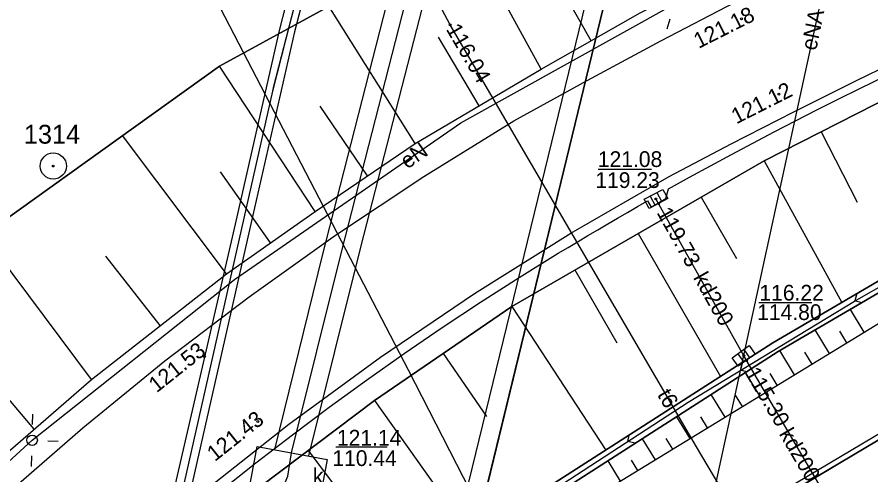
# Model space of a CAD drawing. Extents: x 6424617 to 6425697, y 5665845 to 5667190.
# Drawn here: x 6425454.73 to 6425495.41, y 5666759.58 to 5666781.4 of the extents above; entities that cross this region are included whole.
import ezdxf

# ---------------------------------------------------------------- set-up
doc = ezdxf.new("R2010")
doc.units = 0
for name, color, linetype in [('Warstwa 1', 7, 'Continuous'), ('Warstwa 12', 7, 'Continuous'), ('Warstwa 13', 7, 'Continuous'), ('Warstwa 14', 7, 'Continuous'), ('Warstwa 15', 7, 'Continuous'), ('Warstwa 16', 7, 'Continuous'), ('Warstwa 2', 7, 'Continuous'), ('Warstwa 20', 7, 'Continuous'), ('Warstwa 21', 7, 'Continuous'), ('Warstwa 25', 7, 'Continuous'), ('Warstwa 3', 7, 'Continuous'), ('Warstwa 4', 7, 'Continuous'), ('Warstwa 5', 7, 'Continuous'), ('Warstwa 6', 7, 'Continuous'), ('Warstwa 61', 7, 'Continuous'), ('Warstwa 8', 7, 'Continuous'), ('Warstwa 9', 7, 'Continuous')]:
    doc.layers.add(name, color=color, linetype=linetype)

msp = doc.modelspace()

# ---------------------------------------------------------------- linework, layer by layer
at = {"layer": 'Warstwa 1'}
for q in [(6425522.252, 5666945.035), (6425522.252, 5666945.035), (6425499.79, 5666763.64), (6425499.79, 5666763.64)]:
    msp.add_line((6425474.6, 5666748.65), q, dxfattribs=at)
at = {"layer": 'Warstwa 12'}
for points in [[(6425370.039, 5666813.938), (6425387.31, 5666809.77), (6425389, 5666809.39), (6425389.94, 5666809.16), (6425413.05, 5666803.84), (6425452.77, 5666794.86), (6425453.27, 5666794.75), (6425458.15, 5666793.91), (6425464.86, 5666780.98), (6425473.36, 5666764.58), (6425477.31, 5666756.9), (6425480.06, 5666751.33), (6425480.34, 5666750.9), (6425482.08, 5666747.32), (6425482.35, 5666746.82), (6425489.3, 5666733.13), (6425489.42, 5666732.92), (6425489.79, 5666732.34)], [(6425475.759, 5666812.66), (6425473.35, 5666802.964), (6425473.295, 5666802.726), (6425466.929, 5666778.024), (6425466.898, 5666777.865), (6425461.33, 5666753.166), (6425461.273, 5666752.96), (6425457.929, 5666738.982), (6425455.227, 5666728.151), (6425455.194, 5666727.972), (6425455.175, 5666727.898), (6425455.155, 5666727.822), (6425450.93, 5666710.343), (6425449.096, 5666702.587), (6425449.042, 5666702.382), (6425448.977, 5666702.201), (6425443.083, 5666678.303), (6425443.056, 5666678.084), (6425442.987, 5666677.871), (6425436.476, 5666651.999)], [(6425441.308, 5666641.686), (6425442.211, 5666646.669), (6425447.461, 5666668.224), (6425452.986, 5666687.798), (6425456.682, 5666702.714), (6425457.304, 5666703.264), (6425461.793, 5666706.908), (6425470.626, 5666713.216), (6425473.792, 5666715.394), (6425479.11, 5666718.571), (6425485.322, 5666722.816), (6425493.098, 5666728.036), (6425502.103, 5666733.657), (6425502.567, 5666734.285), (6425502.24, 5666735.351), (6425487.094, 5666760.914), (6425475.369, 5666781.026), (6425471.506, 5666788.294), (6425466.997, 5666795.211), (6425467.061, 5666795.824), (6425467.197, 5666796.422), (6425468.902, 5666804.427), (6425470.675, 5666812.723)], [(6425499.608, 5666812.372), (6425495.95, 5666795.671), (6425486.186, 5666750.745), (6425486.2, 5666750.424), (6425485.09, 5666746.715), (6425483.809, 5666741.562), (6425478.514, 5666721.742), (6425475.138, 5666709.091), (6425474.202, 5666705.85), (6425473.405, 5666702.579), (6425462.582, 5666662.473), (6425462.296, 5666661.501), (6425462.173, 5666661.094)], [(6425489.22, 5666812.497), (6425474.765, 5666753.174), (6425464.178, 5666708.896)], [(6425478.948, 5666807.916), (6425469.289, 5666770.099), (6425466.993, 5666760.786)], [(6425468.627, 5666760.482), (6425471.113, 5666770.429), (6425480.638, 5666807.5)], [(6425421.88, 5666719.91), (6425423.54, 5666722.99), (6425426.42, 5666727.86), (6425430.52, 5666733.86), (6425437.51, 5666743.03), (6425446.31, 5666752.86), (6425455.45, 5666761.23), (6425465.09, 5666768.89), (6425475.88, 5666776.36), (6425486.03, 5666782.02), (6425494, 5666786.05), (6425505.21, 5666791.17), (6425519.8, 5666797.56)], [(6425493.96, 5666757.39), (6425489.35, 5666765.25), (6425485.17, 5666772.73)]]:
    msp.add_lwpolyline(points, dxfattribs=at)
at = {"layer": 'Warstwa 14'}
for p, q in [((6425484.95, 5666774.13), (6425482.415, 5666774.13)), ((6425492.589, 5666767.775), (6425490.065, 5666767.775)), ((6425472.37, 5666760.904), (6425469.92, 5666760.904))]:
    msp.add_line(p, q, dxfattribs=at)
for centre in [(6425475.369, 5666781.026), (6425485.17, 5666772.73), (6425485.292, 5666772.512), (6425489.35, 5666765.25), (6425489.477, 5666765.033)]:
    msp.add_circle(centre, 0.045, dxfattribs=at)
at = {"layer": 'Warstwa 16'}
msp.add_lwpolyline([(6425466.166, 5666760.94), (6425469.505, 5666760.319), (6425469.095, 5666758.106), (6425465.756, 5666758.726)], close=True, dxfattribs=at)
at = {"layer": 'Warstwa 2'}
msp.add_lwpolyline([(6425401.605, 5666563.549), (6425408.292, 5666593.91), (6425426.937, 5666668.658), (6425429.315, 5666678.428), (6425440.801, 5666708.49), (6425443.917, 5666714.896), (6425442.454, 5666715.863), (6425448.554, 5666724.576), (6425465.569, 5666741.764), (6425473.115, 5666748.06), (6425496.069, 5666761.71)], dxfattribs=at)
msp.add_circle((6425455.45, 5666761.23), 0.25, dxfattribs=at)
at = {"layer": 'Warstwa 20'}
for points in [[(6425423.975, 5666705.683), (6425430.593, 5666718.208), (6425434.815, 5666724.884), (6425442.865, 5666735.842), (6425449.506, 5666743.525), (6425457.96, 5666751.925), (6425465.429, 5666758.342), (6425471.767, 5666763.129), (6425478.3, 5666767.613), (6425490.329, 5666774.548), (6425495.629, 5666777.253), (6425506.424, 5666782.31), (6425513.735, 5666785.529), (6425519.279, 5666787.88), (6425524.774, 5666790.281), (6425535.72, 5666795.385), (6425543.845, 5666799.972)], [(6425397.717, 5666563.595), (6425408.777, 5666613.558), (6425420.19, 5666662.277), (6425422.263, 5666671.843), (6425425.112, 5666682.265), (6425428.828, 5666692.501), (6425434.133, 5666703.719), (6425439.89, 5666714.579), (6425446.35, 5666724.425), (6425453.458, 5666733.05), (6425459.766, 5666739.488), (6425469.542, 5666749.045), (6425480.164, 5666757.256), (6425501.728, 5666770.441), (6425513.396, 5666776.752), (6425534.779, 5666786.519), (6425541.614, 5666790.023)], [(6425422.574, 5666722.304), (6425428.412, 5666731.492), (6425431.681, 5666736.078), (6425436.086, 5666741.712), (6425442.084, 5666748.725), (6425447.996, 5666754.895), (6425452.828, 5666759.41), (6425458.281, 5666764.123), (6425464.704, 5666769.164), (6425468.929, 5666772.131), (6425473.691, 5666775.367), (6425479.696, 5666778.914), (6425484.424, 5666781.597), (6425490.445, 5666784.582), (6425496.465, 5666787.566)]]:
    msp.add_lwpolyline(points, dxfattribs=at)
at = {"layer": 'Warstwa 21'}
for points in [[(6425422.574, 5666722.304), (6425431.815, 5666741.584), (6425441.056, 5666760.863), (6425453.143, 5666770.998), (6425464.372, 5666779.068), (6425474.879, 5666784.82), (6425481.549, 5666788.4), (6425486.475, 5666791.043), (6425498.143, 5666796.224), (6425505.971, 5666798.183), (6425515.118, 5666800.069), (6425517.803, 5666800.908), (6425527.431, 5666803.918), (6425535.771, 5666807.678), (6425542.544, 5666811.856)], [(6425395.128, 5666563.627), (6425400.623, 5666586.839), (6425406.117, 5666610.05), (6425418.598, 5666662.716), (6425420.909, 5666672.158), (6425423.939, 5666682.636), (6425427.728, 5666693.051), (6425432.507, 5666703.979), (6425438.572, 5666715.223), (6425444.985, 5666725.25), (6425452.157, 5666734.094), (6425458.51, 5666740.811), (6425468.627, 5666750.422), (6425479.256, 5666758.503), (6425490.733, 5666765.878), (6425500.954, 5666771.865), (6425512.768, 5666777.974), (6425526.98, 5666784.499), (6425534.042, 5666787.773), (6425542.088, 5666792.135)], [(6425541.942, 5666791.484), (6425534.274, 5666787.329), (6425527.192, 5666784.035), (6425512.98, 5666777.53), (6425501.186, 5666771.421), (6425490.985, 5666765.453), (6425479.549, 5666758.097), (6425468.96, 5666750.036), (6425458.864, 5666740.465), (6425452.531, 5666733.767), (6425445.4, 5666724.963), (6425439.007, 5666714.975), (6425432.963, 5666703.75), (6425428.185, 5666692.863), (6425424.416, 5666682.488), (6425421.387, 5666672.029), (6425419.076, 5666662.608), (6425407.511, 5666613.811), (6425395.635, 5666563.62)]]:
    msp.add_lwpolyline(points, dxfattribs=at)
at = {"layer": 'Warstwa 25'}
for centre in [(6425489.241, 5666781.32), (6425491.027, 5666777.726), (6425463.662, 5666765.226), (6425466.207, 5666762.129)]:
    msp.add_circle(centre, 0.045, dxfattribs=at)
at = {"layer": 'Warstwa 3'}
for radius in [0.625, 0.045]:
    msp.add_circle((6425456.46, 5666774.3), radius, dxfattribs=at)
at = {"layer": 'Warstwa 4'}
for p, q in [((6425484.898, 5666772.867), (6425485.134, 5666772.427)), ((6425485.206, 5666773.033), (6425485.442, 5666772.593)), ((6425489.347, 5666765.555), (6425489.638, 5666765.149)), ((6425489.062, 5666765.351), (6425489.353, 5666764.945))]:
    msp.add_line(p, q, dxfattribs=at)
for points in [[(6425485.824, 5666781.299), (6425485.687, 5666780.818)], [(6425455.473, 5666761.98), (6425455.488, 5666762.479)], [(6425456.2, 5666761.207), (6425456.699, 5666761.192)], [(6425455.427, 5666760.48), (6425455.412, 5666759.981)]]:
    msp.add_lwpolyline(points, dxfattribs=at)
for points in [[(6425484.611, 5666772.714), (6425485.492, 5666773.187), (6425485.729, 5666772.746), (6425484.848, 5666772.273)], [(6425488.798, 5666765.162), (6425489.611, 5666765.744), (6425489.902, 5666765.338), (6425489.089, 5666764.756)]]:
    msp.add_lwpolyline(points, close=True, dxfattribs=at)
at = {"layer": 'Warstwa 6'}
for points in [[(6425352.06, 5666353.98), (6425364.93, 5666402.71), (6425390.68, 5666508.89), (6425407.73, 5666588.9), (6425429.67, 5666678.16), (6425441.06, 5666708.4), (6425451.88, 5666727.39), (6425465.93, 5666741.65), (6425473.47, 5666747.98), (6425474.6, 5666748.65), (6425522.252, 5666945.035)], [(6425569.514, 5666914.463), (6425559.46, 5666924.76), (6425550.86, 5666931.17), (6425537.49, 5666938.32), (6425528.13, 5666942.39), (6425522.252, 5666945.035), (6425474.6, 5666748.65), (6425499.79, 5666763.64), (6425538.28, 5666785.28), (6425540.993, 5666787.253)], [(6425540.993, 5666787.253), (6425538.28, 5666785.28), (6425499.79, 5666763.64), (6425474.6, 5666748.65), (6425463.303, 5666702.097), (6425465.896, 5666701.486), (6425467.474, 5666708.027), (6425470.358, 5666709.972), (6425533.169, 5666752.354)], [(6425464.396, 5666758.791), (6425466.111, 5666760.156), (6425467.847, 5666761.496), (6425469.601, 5666762.81), (6425471.375, 5666764.099), (6425473.167, 5666765.361), (6425474.978, 5666766.597), (6425476.807, 5666767.806), (6425478.653, 5666768.989), (6425480.516, 5666770.144), (6425480.986, 5666770.425), (6425481.456, 5666770.705), (6425481.926, 5666770.984), (6425482.398, 5666771.262), (6425482.87, 5666771.539), (6425483.342, 5666771.816), (6425483.815, 5666772.091), (6425484.289, 5666772.365), (6425484.763, 5666772.638), (6425484.937, 5666772.344), (6425485.645, 5666772.752), (6425485.763, 5666773.21), (6425486.762, 5666773.765), (6425487.765, 5666774.315), (6425488.771, 5666774.858), (6425489.781, 5666775.396), (6425490.793, 5666775.928), (6425491.808, 5666776.454), (6425492.827, 5666776.974), (6425493.848, 5666777.489), (6425494.873, 5666777.997), (6425496.121, 5666778.603)]]:
    msp.add_lwpolyline(points, dxfattribs=at)
at = {"layer": 'Warstwa 61'}
for points in [[(6425475.759, 5666812.66), (6425466.898, 5666777.865), (6425461.33, 5666753.166), (6425457.929, 5666738.982), (6425455.155, 5666727.822), (6425448.977, 5666702.201), (6425442.987, 5666677.871), (6425436.476, 5666651.999), (6425429.948, 5666625.73), (6425423.857, 5666601.014), (6425419.792, 5666583.207), (6425417.89, 5666575.411), (6425417.843, 5666575.274), (6425417.74, 5666574.332), (6425417.734, 5666573.808), (6425419.396, 5666571.967), (6425419.317, 5666569.282), (6425419.405, 5666569.031), (6425422.168, 5666567.979), (6425422.642, 5666567.678), (6425425.95, 5666564.655), (6425426.241, 5666564.174), (6425426.282, 5666563.854), (6425426.235, 5666563.252)], [(6425440.898, 5666649.974), (6425444.447, 5666664.744), (6425444.65, 5666665.38), (6425444.75, 5666666.043), (6425447.618, 5666678.294), (6425452.379, 5666698.801), (6425454.964, 5666709.579), (6425455.493, 5666712.527), (6425467.193, 5666758.459), (6425467.63, 5666759.523), (6425467.81, 5666760.634), (6425470.201, 5666770.264), (6425479.793, 5666807.708), (6425480.031, 5666808.785), (6425480.333, 5666809.832), (6425480.341, 5666809.863), (6425480.99, 5666812.402), (6425481.038, 5666812.596)]]:
    msp.add_lwpolyline(points, dxfattribs=at)
at = {"layer": 'Warstwa 8'}
for p, q in [((6425485.401, 5666780.267), (6425488.935, 5666782.113)), ((6425481.889, 5666778.381), (6425485.401, 5666780.267)), ((6425494.728, 5666778.38), (6425497.734, 5666779.853)), ((6425478.4, 5666776.454), (6425481.889, 5666778.381)), ((6425491.736, 5666776.88), (6425494.728, 5666778.38)), ((6425488.758, 5666775.353), (6425491.736, 5666776.88)), ((6425474.108, 5666773.796), (6425478.4, 5666776.454)), ((6425485.794, 5666773.799), (6425488.758, 5666775.353)), ((6425469.904, 5666771.001), (6425474.108, 5666773.796)), ((6425481.11, 5666771.096), (6425485.794, 5666773.799)), ((6425476.525, 5666768.226), (6425481.11, 5666771.096)), ((6425465.792, 5666768.071), (6425469.904, 5666771.001)), ((6425472.047, 5666765.193), (6425476.525, 5666768.226)), ((6425461.778, 5666765.01), (6425465.792, 5666768.071)), ((6425457.864, 5666761.82), (6425461.778, 5666765.01)), ((6425467.682, 5666762), (6425472.047, 5666765.193)), ((6425454.056, 5666758.506), (6425457.864, 5666761.82)), ((6425463.434, 5666758.652), (6425467.682, 5666762))]:
    msp.add_line(p, q, dxfattribs=at)
for points in [[(6425436.899, 5666654.986), (6425441.007, 5666671.741), (6425443.87, 5666683.229), (6425448.078, 5666700.226), (6425458.308, 5666742.266), (6425462.138, 5666758.523), (6425465.09, 5666771.329), (6425467.253, 5666780.824), (6425472.116, 5666799.748), (6425475.27, 5666812.666), (6425476.261, 5666812.654), (6425467.956, 5666780.701), (6425465.89, 5666771.616), (6425462.43, 5666756.311), (6425458.979, 5666741.348), (6425449.042, 5666700.874), (6425444.62, 5666683.197), (6425441.71, 5666671.55), (6425437.724, 5666655.545)], [(6425464.86, 5666780.98), (6425473.36, 5666764.58), (6425477.31, 5666756.9), (6425480.06, 5666751.33), (6425480.34, 5666750.9)]]:
    msp.add_lwpolyline(points, dxfattribs=at)
at = {"layer": 'Warstwa 9'}
for p, q in [((6425479.696, 5666778.914), (6425476.106, 5666785.479)), ((6425482.085, 5666780.27), (6425480.254, 5666783.496)), ((6425473.691, 5666775.367), (6425469.592, 5666781.926)), ((6425476.741, 5666777.168), (6425474.806, 5666780.444)), ((6425468.929, 5666772.131), (6425464.372, 5666779.068)), ((6425471.432, 5666773.832), (6425469.178, 5666777.149)), ((6425464.704, 5666769.164), (6425459.761, 5666775.754)), ((6425493.038, 5666775.931), (6425494.748, 5666772.581)), ((6425490.329, 5666774.548), (6425494.02, 5666767.803)), ((6425466.806, 5666770.64), (6425464.431, 5666774.022)), ((6425487.322, 5666772.814), (6425489.002, 5666769.901)), ((6425494.627, 5666767.857), (6425501.894, 5666772.044)), ((6425484.315, 5666771.081), (6425488.239, 5666764.275)), ((6425458.281, 5666764.123), (6425453.143, 5666770.998)), ((6425461.555, 5666766.693), (6425458.958, 5666770.002)), ((6425481.307, 5666769.347), (6425483.311, 5666765.871)), ((6425494.744, 5666768.228), (6425494.648, 5666767.869)), ((6425486.702, 5666763.051), (6425494.627, 5666767.857)), ((6425494.968, 5666767.783), (6425494.648, 5666767.869)), ((6425478.3, 5666767.613), (6425482.775, 5666760.764)), ((6425495.093, 5666766.384), (6425494.431, 5666767.469)), ((6425493.434, 5666765.37), (6425492.752, 5666766.487)), ((6425494.264, 5666765.877), (6425493.928, 5666766.428)), ((6425475.034, 5666765.371), (6425477.1, 5666762.36)), ((6425491.775, 5666764.356), (6425491.074, 5666765.505)), ((6425492.604, 5666764.863), (6425492.259, 5666765.43)), ((6425455.554, 5666761.766), (6425452.735, 5666765.029)), ((6425489.296, 5666764.954), (6425489.201, 5666764.566)), ((6425489.494, 5666764.494), (6425489.201, 5666764.566)), ((6425490.117, 5666763.341), (6425489.436, 5666764.457)), ((6425490.946, 5666763.848), (6425490.601, 5666764.415)), ((6425488.458, 5666762.327), (6425487.8, 5666763.405)), ((6425489.288, 5666762.834), (6425488.953, 5666763.382)), ((6425471.767, 5666763.129), (6425476.519, 5666756.422)), ((6425480.379, 5666758.931), (6425486.702, 5666763.051)), ((6425486.799, 5666761.313), (6425486.165, 5666762.352)), ((6425487.629, 5666761.82), (6425487.306, 5666762.349)), ((6425483.877, 5666761.473), (6425483.813, 5666761.168)), ((6425485.14, 5666760.299), (6425484.529, 5666761.3)), ((6425485.97, 5666760.806), (6425485.658, 5666761.316)), ((6425484.198, 5666761.087), (6425483.813, 5666761.168)), ((6425468.602, 5666760.739), (6425471.082, 5666757.456)), ((6425483.482, 5666759.284), (6425482.894, 5666760.248)), ((6425484.311, 5666759.792), (6425484.011, 5666760.283))]:
    msp.add_line(p, q, dxfattribs=at)
for points in [[(6425543.845, 5666799.972), (6425535.72, 5666795.385), (6425524.774, 5666790.281), (6425519.279, 5666787.88), (6425513.735, 5666785.529), (6425506.424, 5666782.31), (6425495.629, 5666777.253), (6425490.329, 5666774.548), (6425478.3, 5666767.613), (6425471.767, 5666763.129), (6425465.429, 5666758.342), (6425457.96, 5666751.925), (6425449.506, 5666743.525), (6425442.865, 5666735.842), (6425434.815, 5666724.884), (6425430.593, 5666718.208), (6425423.975, 5666705.683)], [(6425498.143, 5666796.224), (6425486.475, 5666791.043), (6425481.549, 5666788.4), (6425474.879, 5666784.82), (6425464.372, 5666779.068), (6425453.143, 5666770.998), (6425441.056, 5666760.863), (6425431.815, 5666741.584), (6425422.574, 5666722.304), (6425428.412, 5666731.492), (6425431.681, 5666736.078), (6425436.086, 5666741.712), (6425442.084, 5666748.725), (6425447.996, 5666754.895), (6425452.828, 5666759.41), (6425458.281, 5666764.123), (6425464.704, 5666769.164), (6425468.929, 5666772.131), (6425473.691, 5666775.367), (6425479.696, 5666778.914), (6425484.424, 5666781.597), (6425490.445, 5666784.582), (6425496.465, 5666787.566)], [(6425542.088, 5666792.135), (6425534.042, 5666787.773), (6425526.98, 5666784.499), (6425512.768, 5666777.974), (6425500.954, 5666771.865), (6425490.733, 5666765.878), (6425479.256, 5666758.503), (6425468.627, 5666750.422), (6425458.51, 5666740.811), (6425452.157, 5666734.094), (6425444.985, 5666725.25), (6425438.572, 5666715.223), (6425432.507, 5666703.979), (6425427.728, 5666693.051), (6425423.939, 5666682.636), (6425420.909, 5666672.158), (6425418.598, 5666662.716), (6425406.117, 5666610.05)], [(6425406.117, 5666610.05), (6425418.598, 5666662.716), (6425420.909, 5666672.158), (6425423.939, 5666682.636), (6425427.728, 5666693.051), (6425432.507, 5666703.979), (6425438.572, 5666715.223), (6425444.985, 5666725.25), (6425452.157, 5666734.094), (6425458.51, 5666740.811), (6425468.627, 5666750.422), (6425479.256, 5666758.503), (6425490.733, 5666765.878), (6425500.954, 5666771.865), (6425512.768, 5666777.974), (6425526.98, 5666784.499), (6425534.042, 5666787.773), (6425542.088, 5666792.135)], [(6425407.511, 5666613.811), (6425419.076, 5666662.608), (6425421.387, 5666672.029), (6425424.416, 5666682.488), (6425428.185, 5666692.863), (6425432.963, 5666703.75), (6425439.007, 5666714.975), (6425445.4, 5666724.963), (6425452.531, 5666733.767), (6425458.864, 5666740.465), (6425468.96, 5666750.036), (6425479.549, 5666758.097), (6425490.985, 5666765.453), (6425501.186, 5666771.421), (6425512.98, 5666777.53), (6425527.192, 5666784.035), (6425534.274, 5666787.329), (6425541.942, 5666791.484)], [(6425541.942, 5666791.484), (6425534.274, 5666787.329), (6425527.192, 5666784.035), (6425512.98, 5666777.53), (6425501.186, 5666771.421), (6425490.985, 5666765.453), (6425479.549, 5666758.097), (6425468.96, 5666750.036), (6425458.864, 5666740.465), (6425452.531, 5666733.767), (6425445.4, 5666724.963), (6425439.007, 5666714.975), (6425432.963, 5666703.75), (6425428.185, 5666692.863), (6425424.416, 5666682.488), (6425421.387, 5666672.029), (6425419.076, 5666662.608), (6425407.511, 5666613.811)], [(6425408.777, 5666613.558), (6425420.19, 5666662.277), (6425422.263, 5666671.843), (6425425.112, 5666682.265), (6425428.828, 5666692.501), (6425434.133, 5666703.719), (6425439.89, 5666714.579), (6425446.35, 5666724.425), (6425453.458, 5666733.05), (6425459.766, 5666739.488), (6425469.542, 5666749.045), (6425480.164, 5666757.256), (6425501.728, 5666770.441), (6425513.396, 5666776.752), (6425534.779, 5666786.519), (6425541.614, 5666790.023)]]:
    msp.add_lwpolyline(points, dxfattribs=at)

# ---------------------------------------------------------------- texts
at = {"layer": 'Warstwa 13'}
for s, rotation, p in [('eNA', 78.3692, (6425492.797, 5666779.771)), ('eN', 34.6926, (6425473.323, 5666774.134)), ('kd200', 299.1986, (6425486.928, 5666768.984)), ('t6', 300.2413, (6425485.207, 5666763.406)), ('kd200', 300.3903, (6425491.008, 5666761.537))]:
    msp.add_text(s, height=0.75, rotation=rotation, dxfattribs=at).set_placement(p)
at = {"layer": 'Warstwa 14'}
for s, rotation, p in [('116.04', 300.2413, (6425475.148, 5666780.824)), ('119.73', 299.1986, (6425485.183, 5666772.086)), ('115.30', 300.3903, (6425489.387, 5666764.445))]:
    msp.add_text(s, height=0.75, rotation=rotation, dxfattribs=at).set_placement(p)
for s, p in [('119.23', (6425482.282, 5666773.255)), ('114.80', (6425489.99, 5666766.961)), ('110.44', (6425469.753, 5666760.002))]:
    msp.add_text(s, height=0.75, dxfattribs=at).set_placement(p)
at = {"layer": 'Warstwa 15'}
for s, p in [('121.08', (6425482.4, 5666774.255)), ('116.22', (6425490.097, 5666767.888)), ('121.14', (6425469.972, 5666760.975))]:
    msp.add_text(s, height=0.75, dxfattribs=at).set_placement(p)
at = {"layer": 'Warstwa 25'}
for s, rotation, p in [('121.18', 26.8259, (6425487.205, 5666779.883)), ('121.12', 26.8259, (6425489, 5666776.285)), ('121.53', 38.4684, (6425461.381, 5666763.466)), ('121.43', 38.4684, (6425464.156, 5666760.188))]:
    msp.add_text(s, height=0.75, rotation=rotation, dxfattribs=at).set_placement(p)
at = {"layer": 'Warstwa 4'}
msp.add_text('1314', height=0.9, dxfattribs=at).set_placement((6425455.06, 5666775.366))
at = {"layer": 'Warstwa 5'}
msp.add_text('k', height=0.75, dxfattribs=at).set_placement((6425468.826, 5666759.152))

doc.saveas('drawing.dxf')
